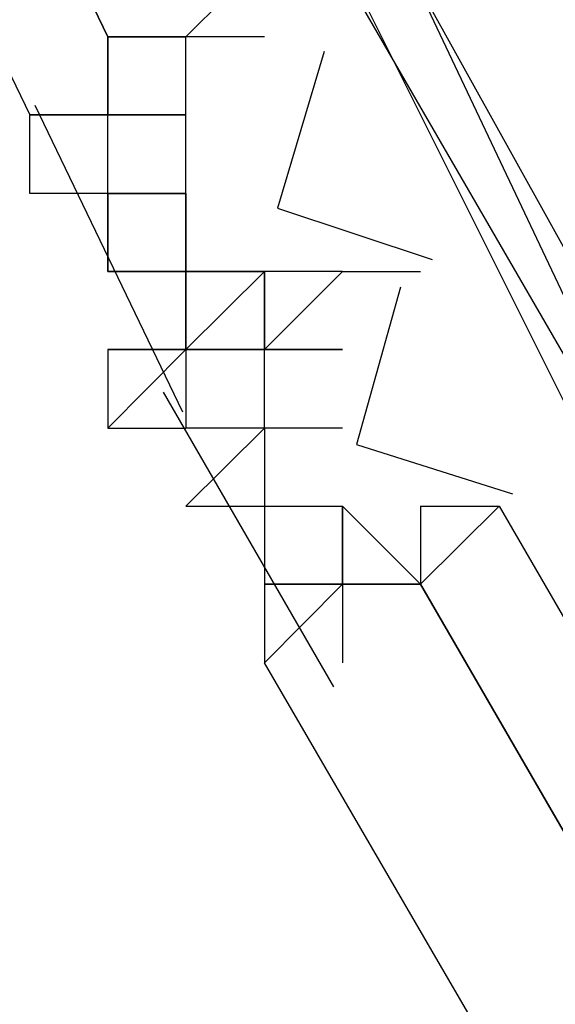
# Model space of a CAD drawing. Header units: feet. Extents: x -79 to 198, y -22 to 181.
# Tile 285 of 656: x 21.105 to 21.1963, y 31.9462 to 32.114. Entities that reach past the tile are written whole.
import ezdxf

# ---------------------------------------------------------------- set-up
doc = ezdxf.new("R2010")
doc.units = ezdxf.units.FT
doc.layers.add('A-LINEA', color=7, linetype='CONTINUOUS')

msp = doc.modelspace()

# ---------------------------------------------------------------- linework, layer by layer
at = {"layer": 'A-LINEA'}
for p, q in [((21.12, 32.1111), (21.12, 32.1111)), ((21.12, 32.1111), (21.1333, 32.1111)), ((21.12, 32.1111), (21.12, 32.1111)), ((21.12, 32.1111), (21.12, 32.1111)), ((21.12, 32.1111), (21.1333, 32.1111)), ((21.12, 32.1111), (21.12, 32.1111)), ((21.1333, 32.1111), (21.1333, 32.1111)), ((21.1333, 32.1111), (21.1333, 32.1111)), ((21.1333, 32.1111), (21.1333, 32.1111)), ((21.1333, 32.1111), (21.1333, 32.1111)), ((21.1333, 32.1111), (21.1333, 32.1111)), ((21.1333, 32.1111), (21.1333, 32.1111)), ((21.1333, 32.1111), (21.1333, 32.1111)), ((21.1333, 32.0978), (21.1333, 32.1111)), ((21.1333, 32.1111), (21.1333, 32.1111)), ((21.1333, 32.1111), (21.1333, 32.1111)), ((21.1333, 32.1111), (21.1333, 32.1111)), ((21.1333, 32.1111), (21.1333, 32.1111)), ((21.1333, 32.1111), (21.1333, 32.1111)), ((21.1333, 32.1111), (21.1333, 32.1111)), ((21.1333, 32.1111), (21.1333, 32.1111)), ((21.1333, 32.1111), (21.1333, 32.1111)), ((21.1333, 32.1111), (21.1333, 32.1111)), ((21.1333, 32.1111), (21.1333, 32.1111)), ((21.1333, 32.0978), (21.1333, 32.1111)), ((21.1333, 32.1111), (21.1333, 32.1111)), ((21.1333, 32.1111), (21.1333, 32.1111)), ((21.1333, 32.1111), (21.1333, 32.1111)), ((21.1467, 32.1111), (21.1467, 32.1111)), ((21.1467, 32.1111), (21.1467, 32.1111)), ((21.1467, 32.1111), (21.1467, 32.1111)), ((21.1467, 32.1111), (21.1467, 32.1111)), ((21.1467, 32.1111), (21.1467, 32.1111)), ((21.1467, 32.1111), (21.1467, 32.1111)), ((21.1467, 32.1111), (21.1467, 32.1111)), ((21.1467, 32.1111), (21.1467, 32.1111)), ((21.12, 32.0978), (21.1067, 32.0978)), ((21.1067, 32.0844), (21.1067, 32.0978)), ((21.1067, 32.0978), (21.1067, 32.0978)), ((21.1067, 32.0978), (21.1067, 32.0978)), ((21.1067, 32.0978), (21.1067, 32.0978)), ((21.1067, 32.0978), (21.1067, 32.0978)), ((21.1067, 32.0978), (21.1067, 32.0978)), ((21.1067, 32.0978), (21.1067, 32.0978)), ((21.1067, 32.0978), (21.1067, 32.0978)), ((21.1067, 32.0978), (21.1067, 32.0978)), ((21.1067, 32.0978), (21.1067, 32.0978)), ((21.1067, 32.0978), (21.1067, 32.0978)), ((21.1067, 32.0978), (21.1067, 32.0978)), ((21.1067, 32.0978), (21.1067, 32.0978)), ((21.1067, 32.0978), (21.1067, 32.0978)), ((21.1067, 32.0978), (21.1067, 32.0978)), ((21.1067, 32.0978), (21.1067, 32.0978)), ((21.1067, 32.0978), (21.1067, 32.0978)), ((21.1067, 32.0978), (21.1067, 32.0978)), ((21.1067, 32.0978), (21.1067, 32.0978)), ((21.12, 32.0978), (21.1067, 32.0978)), ((21.1067, 32.0844), (21.1067, 32.0978)), ((21.1067, 32.0978), (21.1067, 32.0978)), ((21.1067, 32.0978), (21.1067, 32.0978)), ((21.1067, 32.0978), (21.1067, 32.0978)), ((21.1067, 32.0978), (21.1067, 32.0978)), ((21.1067, 32.0978), (21.1067, 32.0978)), ((21.1067, 32.0978), (21.1067, 32.0978)), ((21.1067, 32.0978), (21.1067, 32.0978)), ((21.1067, 32.0978), (21.1067, 32.0978)), ((21.1067, 32.0978), (21.1067, 32.0978)), ((21.1067, 32.0978), (21.1067, 32.0978)), ((21.1067, 32.0978), (21.1067, 32.0978)), ((21.1067, 32.0978), (21.1067, 32.0978)), ((21.1067, 32.0978), (21.1067, 32.0978)), ((21.1067, 32.0978), (21.1067, 32.0978)), ((21.1067, 32.0978), (21.1067, 32.0978)), ((21.1067, 32.0978), (21.1067, 32.0978)), ((21.1067, 32.0978), (21.1067, 32.0978)), ((21.1067, 32.0978), (21.1067, 32.0978)), ((21.1328, 32.0471), (21.1076, 32.0994)), ((21.1328, 32.0471), (21.1076, 32.0994)), ((21.12, 32.0978), (21.12, 32.0978)), ((21.12, 32.0978), (21.12, 32.0978)), ((21.12, 32.0978), (21.12, 32.0978)), ((21.12, 32.0978), (21.12, 32.0978)), ((21.12, 32.0978), (21.12, 32.0978)), ((21.12, 32.0978), (21.12, 32.0978)), ((21.12, 32.0978), (21.12, 32.0978)), ((21.12, 32.0844), (21.12, 32.0978)), ((21.12, 32.0978), (21.12, 32.0978)), ((21.12, 32.0978), (21.12, 32.0978)), ((21.12, 32.0978), (21.12, 32.0978)), ((21.12, 32.0978), (21.12, 32.0978)), ((21.12, 32.0844), (21.12, 32.0978)), ((21.12, 32.0978), (21.12, 32.0978)), ((21.12, 32.0978), (21.12, 32.0978)), ((21.12, 32.0978), (21.1333, 32.0978)), ((21.12, 32.0978), (21.12, 32.0978)), ((21.12, 32.0978), (21.12, 32.0978)), ((21.12, 32.0978), (21.12, 32.0978)), ((21.12, 32.0978), (21.12, 32.0978)), ((21.12, 32.0978), (21.12, 32.0978)), ((21.1333, 32.0978), (21.12, 32.0978)), ((21.12, 32.0978), (21.12, 32.0978)), ((21.12, 32.0978), (21.12, 32.0978)), ((21.12, 32.0978), (21.12, 32.0978)), ((21.12, 32.0978), (21.12, 32.0978)), ((21.12, 32.0978), (21.12, 32.0978)), ((21.12, 32.0978), (21.12, 32.0978)), ((21.12, 32.0978), (21.12, 32.0978)), ((21.12, 32.0978), (21.12, 32.0978)), ((21.12, 32.0978), (21.12, 32.0978)), ((21.12, 32.0978), (21.12, 32.0978)), ((21.12, 32.0978), (21.12, 32.0978)), ((21.12, 32.0844), (21.12, 32.0978)), ((21.12, 32.0978), (21.12, 32.0978)), ((21.12, 32.0978), (21.12, 32.0978)), ((21.12, 32.0978), (21.12, 32.0978)), ((21.12, 32.0978), (21.12, 32.0978)), ((21.12, 32.0844), (21.12, 32.0978)), ((21.12, 32.0978), (21.12, 32.0978)), ((21.12, 32.0978), (21.12, 32.0978)), ((21.12, 32.0978), (21.1333, 32.0978)), ((21.12, 32.0978), (21.12, 32.0978)), ((21.12, 32.0978), (21.12, 32.0978)), ((21.12, 32.0978), (21.12, 32.0978)), ((21.12, 32.0978), (21.12, 32.0978)), ((21.12, 32.0978), (21.12, 32.0978)), ((21.1333, 32.0978), (21.12, 32.0978)), ((21.12, 32.0978), (21.12, 32.0978)), ((21.12, 32.0978), (21.12, 32.0978)), ((21.12, 32.0978), (21.12, 32.0978)), ((21.12, 32.0978), (21.12, 32.0978)), ((21.1333, 32.0978), (21.1333, 32.0978)), ((21.1333, 32.0978), (21.1333, 32.0978)), ((21.1333, 32.0978), (21.1333, 32.0978)), ((21.1333, 32.0978), (21.1333, 32.0978)), ((21.1333, 32.0978), (21.1333, 32.0978)), ((21.1333, 32.0978), (21.1333, 32.0978)), ((21.1333, 32.0978), (21.1333, 32.0978)), ((21.1333, 32.0978), (21.1333, 32.0978)), ((21.1333, 32.0978), (21.1333, 32.0978)), ((21.1333, 32.0978), (21.1333, 32.0978)), ((21.1333, 32.0978), (21.1333, 32.0978)), ((21.1333, 32.0978), (21.1333, 32.0978)), ((21.1333, 32.0844), (21.1333, 32.0978)), ((21.1333, 32.0978), (21.1333, 32.0978)), ((21.1333, 32.0978), (21.1333, 32.0978)), ((21.1333, 32.0978), (21.1333, 32.0978)), ((21.1333, 32.0978), (21.1333, 32.0978)), ((21.1333, 32.0978), (21.1333, 32.0978)), ((21.1333, 32.0978), (21.1333, 32.0978)), ((21.1333, 32.0978), (21.1333, 32.0978)), ((21.1333, 32.0978), (21.1333, 32.0978)), ((21.1333, 32.0978), (21.1333, 32.0978)), ((21.1333, 32.0978), (21.1333, 32.0978)), ((21.1333, 32.0978), (21.1333, 32.0978)), ((21.1333, 32.0978), (21.1333, 32.0978)), ((21.1333, 32.0978), (21.1333, 32.0978)), ((21.1333, 32.0978), (21.1333, 32.0978)), ((21.1333, 32.0844), (21.1333, 32.0978)), ((21.1333, 32.0978), (21.1333, 32.0978)), ((21.1333, 32.0978), (21.1333, 32.0978)), ((21.1067, 32.0844), (21.1067, 32.0844)), ((21.12, 32.0844), (21.1067, 32.0844)), ((21.1067, 32.0844), (21.1067, 32.0844)), ((21.1067, 32.0844), (21.1067, 32.0844)), ((21.12, 32.0844), (21.1067, 32.0844)), ((21.1067, 32.0844), (21.1067, 32.0844)), ((21.12, 32.0844), (21.12, 32.0844)), ((21.12, 32.0844), (21.12, 32.0844)), ((21.12, 32.0844), (21.12, 32.0844)), ((21.12, 32.0844), (21.12, 32.0844)), ((21.1333, 32.0844), (21.12, 32.0844)), ((21.12, 32.0844), (21.12, 32.0844)), ((21.12, 32.0844), (21.12, 32.0844)), ((21.12, 32.0844), (21.12, 32.0844)), ((21.12, 32.0844), (21.12, 32.0844)), ((21.12, 32.0711), (21.12, 32.0844)), ((21.12, 32.0844), (21.12, 32.0844)), ((21.12, 32.0844), (21.12, 32.0844)), ((21.1333, 32.0844), (21.12, 32.0844)), ((21.12, 32.0844), (21.12, 32.0844)), ((21.12, 32.0844), (21.12, 32.0844)), ((21.12, 32.0844), (21.12, 32.0844)), ((21.12, 32.0711), (21.12, 32.0844)), ((21.12, 32.0844), (21.12, 32.0844)), ((21.12, 32.0844), (21.12, 32.0844)), ((21.12, 32.0844), (21.12, 32.0844)), ((21.12, 32.0844), (21.12, 32.0844)), ((21.12, 32.0711), (21.12, 32.0844)), ((21.12, 32.0844), (21.1333, 32.0844)), ((21.12, 32.0844), (21.12, 32.0844)), ((21.12, 32.0844), (21.12, 32.0844)), ((21.12, 32.0844), (21.12, 32.0844)), ((21.12, 32.0844), (21.12, 32.0711)), ((21.12, 32.0844), (21.12, 32.0711)), ((21.12, 32.0844), (21.12, 32.0844)), ((21.12, 32.0844), (21.12, 32.0711)), ((21.12, 32.0844), (21.12, 32.0711)), ((21.12, 32.0844), (21.12, 32.0711)), ((21.12, 32.0844), (21.12, 32.0844)), ((21.12, 32.0844), (21.12, 32.0844)), ((21.12, 32.0844), (21.12, 32.0844)), ((21.12, 32.0844), (21.12, 32.0844)), ((21.1333, 32.0844), (21.12, 32.0844)), ((21.12, 32.0844), (21.12, 32.0844)), ((21.12, 32.0844), (21.12, 32.0844)), ((21.12, 32.0844), (21.12, 32.0844)), ((21.12, 32.0844), (21.12, 32.0844)), ((21.12, 32.0711), (21.12, 32.0844)), ((21.12, 32.0844), (21.12, 32.0844)), ((21.12, 32.0844), (21.12, 32.0844)), ((21.1333, 32.0844), (21.12, 32.0844)), ((21.12, 32.0844), (21.12, 32.0844)), ((21.12, 32.0844), (21.12, 32.0844)), ((21.12, 32.0844), (21.12, 32.0844)), ((21.12, 32.0711), (21.12, 32.0844)), ((21.12, 32.0844), (21.12, 32.0844)), ((21.12, 32.0844), (21.12, 32.0844)), ((21.12, 32.0844), (21.12, 32.0844)), ((21.12, 32.0844), (21.12, 32.0844)), ((21.12, 32.0711), (21.12, 32.0844)), ((21.12, 32.0844), (21.1333, 32.0844)), ((21.12, 32.0844), (21.12, 32.0844)), ((21.12, 32.0844), (21.12, 32.0844)), ((21.12, 32.0844), (21.12, 32.0844)), ((21.12, 32.0844), (21.12, 32.0711)), ((21.12, 32.0844), (21.12, 32.0711)), ((21.12, 32.0844), (21.12, 32.0844)), ((21.12, 32.0844), (21.12, 32.0711)), ((21.12, 32.0844), (21.12, 32.0711)), ((21.12, 32.0844), (21.12, 32.0711)), ((21.1333, 32.0844), (21.1333, 32.0844)), ((21.1333, 32.0844), (21.1333, 32.0844)), ((21.1333, 32.0844), (21.1333, 32.0844)), ((21.1333, 32.0711), (21.1333, 32.0844)), ((21.1333, 32.0844), (21.1333, 32.0844)), ((21.1333, 32.0844), (21.1333, 32.0844)), ((21.1333, 32.0844), (21.1333, 32.0844)), ((21.1333, 32.0844), (21.1333, 32.0844)), ((21.1333, 32.0844), (21.1333, 32.0844)), ((21.1333, 32.0844), (21.1333, 32.0844)), ((21.1333, 32.0844), (21.1333, 32.0844)), ((21.1333, 32.0844), (21.1333, 32.0844)), ((21.1333, 32.0844), (21.1333, 32.0844)), ((21.1333, 32.0844), (21.1333, 32.0844)), ((21.1333, 32.0844), (21.1333, 32.0711)), ((21.1333, 32.0844), (21.1333, 32.0711)), ((21.1333, 32.0844), (21.1333, 32.0711)), ((21.1333, 32.0844), (21.1333, 32.0711)), ((21.1333, 32.0844), (21.1333, 32.0711)), ((21.1333, 32.0844), (21.1333, 32.0711)), ((21.1333, 32.0844), (21.1333, 32.0844)), ((21.1333, 32.0844), (21.1333, 32.0844)), ((21.1333, 32.0844), (21.1333, 32.0844)), ((21.1333, 32.0711), (21.1333, 32.0844)), ((21.1333, 32.0844), (21.1333, 32.0844)), ((21.1333, 32.0844), (21.1333, 32.0844)), ((21.1333, 32.0844), (21.1333, 32.0844)), ((21.1333, 32.0844), (21.1333, 32.0844)), ((21.1333, 32.0844), (21.1333, 32.0844)), ((21.1333, 32.0844), (21.1333, 32.0844)), ((21.1333, 32.0844), (21.1333, 32.0844)), ((21.1333, 32.0844), (21.1333, 32.0844)), ((21.1333, 32.0844), (21.1333, 32.0844)), ((21.1333, 32.0844), (21.1333, 32.0844)), ((21.1333, 32.0844), (21.1333, 32.0711)), ((21.1333, 32.0844), (21.1333, 32.0711)), ((21.1333, 32.0844), (21.1333, 32.0711)), ((21.1333, 32.0844), (21.1333, 32.0711)), ((21.1333, 32.0844), (21.1333, 32.0711)), ((21.1333, 32.0844), (21.1333, 32.0711)), ((21.12, 32.0711), (21.12, 32.0711)), ((21.12, 32.0711), (21.12, 32.0711)), ((21.12, 32.0711), (21.12, 32.0711)), ((21.12, 32.0711), (21.12, 32.0711)), ((21.12, 32.0711), (21.12, 32.0711)), ((21.12, 32.0711), (21.12, 32.0711)), ((21.12, 32.0711), (21.12, 32.0711)), ((21.12, 32.0711), (21.1333, 32.0711)), ((21.12, 32.0711), (21.12, 32.0711)), ((21.12, 32.0711), (21.12, 32.0711)), ((21.12, 32.0711), (21.12, 32.0711)), ((21.12, 32.0711), (21.12, 32.0711)), ((21.12, 32.0711), (21.12, 32.0711)), ((21.12, 32.0711), (21.12, 32.0711)), ((21.12, 32.0711), (21.12, 32.0711)), ((21.12, 32.0711), (21.12, 32.0711)), ((21.12, 32.0711), (21.1333, 32.0711)), ((21.12, 32.0711), (21.1333, 32.0711)), ((21.12, 32.0711), (21.12, 32.0711)), ((21.12, 32.0711), (21.12, 32.0711)), ((21.12, 32.0711), (21.12, 32.0711)), ((21.12, 32.0711), (21.12, 32.0711)), ((21.12, 32.0711), (21.12, 32.0711)), ((21.12, 32.0711), (21.12, 32.0711)), ((21.12, 32.0711), (21.12, 32.0711)), ((21.12, 32.0711), (21.12, 32.0711)), ((21.12, 32.0711), (21.12, 32.0711)), ((21.12, 32.0711), (21.12, 32.0711)), ((21.12, 32.0711), (21.1333, 32.0711)), ((21.12, 32.0711), (21.12, 32.0711)), ((21.12, 32.0711), (21.12, 32.0711)), ((21.12, 32.0711), (21.12, 32.0711)), ((21.12, 32.0711), (21.12, 32.0711)), ((21.12, 32.0711), (21.12, 32.0711)), ((21.12, 32.0711), (21.12, 32.0711)), ((21.12, 32.0711), (21.12, 32.0711)), ((21.12, 32.0711), (21.12, 32.0711)), ((21.12, 32.0711), (21.1333, 32.0711)), ((21.12, 32.0711), (21.1333, 32.0711)), ((21.12, 32.0711), (21.12, 32.0711)), ((21.12, 32.0711), (21.12, 32.0711)), ((21.12, 32.0711), (21.12, 32.0711)), ((21.1333, 32.0711), (21.1333, 32.0711)), ((21.1467, 32.0711), (21.1333, 32.0711)), ((21.1333, 32.0711), (21.1333, 32.0711)), ((21.1333, 32.0711), (21.1333, 32.0711)), ((21.1333, 32.0711), (21.1333, 32.0711)), ((21.1333, 32.0711), (21.1333, 32.0711)), ((21.1333, 32.0711), (21.1333, 32.0711)), ((21.1333, 32.0711), (21.1333, 32.0711)), ((21.1333, 32.0711), (21.1333, 32.0711)), ((21.1333, 32.0578), (21.1333, 32.0711)), ((21.1333, 32.0711), (21.1333, 32.0711)), ((21.1333, 32.0711), (21.1333, 32.0711)), ((21.1333, 32.0711), (21.1333, 32.0711)), ((21.1333, 32.0711), (21.1333, 32.0711)), ((21.1333, 32.0711), (21.1333, 32.0711)), ((21.1333, 32.0711), (21.1333, 32.0711)), ((21.1333, 32.0711), (21.1333, 32.0578)), ((21.1333, 32.0711), (21.1333, 32.0711)), ((21.1333, 32.0711), (21.1333, 32.0711)), ((21.1333, 32.0711), (21.1333, 32.0711)), ((21.1333, 32.0711), (21.1333, 32.0711)), ((21.1333, 32.0711), (21.1467, 32.0711)), ((21.1333, 32.0711), (21.1467, 32.0711)), ((21.1333, 32.0711), (21.1467, 32.0711)), ((21.1333, 32.0711), (21.1333, 32.0711)), ((21.1467, 32.0711), (21.1333, 32.0711)), ((21.1333, 32.0711), (21.1333, 32.0711)), ((21.1333, 32.0711), (21.1333, 32.0711)), ((21.1333, 32.0711), (21.1333, 32.0711)), ((21.1333, 32.0711), (21.1333, 32.0711)), ((21.1333, 32.0711), (21.1333, 32.0711)), ((21.1333, 32.0711), (21.1333, 32.0711)), ((21.1333, 32.0711), (21.1333, 32.0711)), ((21.1333, 32.0578), (21.1333, 32.0711)), ((21.1333, 32.0711), (21.1333, 32.0711)), ((21.1333, 32.0711), (21.1333, 32.0711)), ((21.1333, 32.0711), (21.1333, 32.0711)), ((21.1333, 32.0711), (21.1333, 32.0711)), ((21.1333, 32.0711), (21.1333, 32.0711)), ((21.1333, 32.0711), (21.1333, 32.0711)), ((21.1333, 32.0711), (21.1333, 32.0578)), ((21.1333, 32.0711), (21.1333, 32.0711)), ((21.1333, 32.0711), (21.1333, 32.0711)), ((21.1333, 32.0711), (21.1333, 32.0711)), ((21.1333, 32.0711), (21.1333, 32.0711)), ((21.1333, 32.0711), (21.1467, 32.0711)), ((21.1333, 32.0711), (21.1467, 32.0711)), ((21.1333, 32.0711), (21.1467, 32.0711)), ((21.1467, 32.0711), (21.1467, 32.0578)), ((21.1467, 32.0711), (21.1467, 32.0711)), ((21.1467, 32.0711), (21.1467, 32.0711)), ((21.1467, 32.0711), (21.1467, 32.0711)), ((21.1467, 32.0711), (21.1467, 32.0711)), ((21.1467, 32.0711), (21.1467, 32.0711)), ((21.1467, 32.0711), (21.1467, 32.0711)), ((21.1467, 32.0711), (21.1467, 32.0711)), ((21.1467, 32.0578), (21.1467, 32.0711)), ((21.1467, 32.0578), (21.1467, 32.0711)), ((21.1467, 32.0711), (21.1467, 32.0711)), ((21.1467, 32.0711), (21.1467, 32.0711)), ((21.1467, 32.0711), (21.1467, 32.0711)), ((21.1467, 32.0711), (21.1467, 32.0711)), ((21.1467, 32.0711), (21.1467, 32.0711)), ((21.16, 32.0711), (21.1467, 32.0711)), ((21.1467, 32.0711), (21.1467, 32.0711)), ((21.1467, 32.0711), (21.1467, 32.0711)), ((21.1467, 32.0711), (21.1467, 32.0711)), ((21.1467, 32.0711), (21.1467, 32.0711)), ((21.1467, 32.0711), (21.1467, 32.0711)), ((21.1467, 32.0711), (21.1467, 32.0711)), ((21.1467, 32.0578), (21.1467, 32.0711)), ((21.16, 32.0711), (21.1467, 32.0711)), ((21.1467, 32.0578), (21.1467, 32.0711)), ((21.1467, 32.0711), (21.1467, 32.0711)), ((21.1467, 32.0711), (21.1467, 32.0711)), ((21.1467, 32.0711), (21.1467, 32.0711)), ((21.1467, 32.0711), (21.1467, 32.0711)), ((21.1467, 32.0711), (21.1467, 32.0711)), ((21.1467, 32.0711), (21.1467, 32.0711)), ((21.1467, 32.0711), (21.1467, 32.0578)), ((21.1467, 32.0711), (21.1467, 32.0711)), ((21.1467, 32.0711), (21.1467, 32.0711)), ((21.1467, 32.0711), (21.1467, 32.0711)), ((21.1467, 32.0711), (21.1467, 32.0711)), ((21.1467, 32.0711), (21.1467, 32.0711)), ((21.1467, 32.0711), (21.1467, 32.0711)), ((21.1467, 32.0711), (21.1467, 32.0711)), ((21.1467, 32.0578), (21.1467, 32.0711)), ((21.1467, 32.0578), (21.1467, 32.0711)), ((21.1467, 32.0711), (21.1467, 32.0711)), ((21.1467, 32.0711), (21.1467, 32.0711)), ((21.1467, 32.0711), (21.1467, 32.0711)), ((21.1467, 32.0711), (21.1467, 32.0711)), ((21.1467, 32.0711), (21.1467, 32.0711)), ((21.16, 32.0711), (21.1467, 32.0711)), ((21.1467, 32.0711), (21.1467, 32.0711)), ((21.1467, 32.0711), (21.1467, 32.0711)), ((21.1467, 32.0711), (21.1467, 32.0711)), ((21.1467, 32.0711), (21.1467, 32.0711)), ((21.1467, 32.0711), (21.1467, 32.0711)), ((21.1467, 32.0711), (21.1467, 32.0711)), ((21.1467, 32.0578), (21.1467, 32.0711)), ((21.16, 32.0711), (21.1467, 32.0711)), ((21.1467, 32.0578), (21.1467, 32.0711)), ((21.1467, 32.0711), (21.1467, 32.0711)), ((21.1467, 32.0711), (21.1467, 32.0711)), ((21.1467, 32.0711), (21.1467, 32.0711)), ((21.1467, 32.0711), (21.1467, 32.0711)), ((21.1467, 32.0711), (21.1467, 32.0711)), ((21.1467, 32.0711), (21.1467, 32.0711)), ((21.16, 32.0711), (21.16, 32.0711)), ((21.16, 32.0711), (21.16, 32.0711)), ((21.16, 32.0711), (21.16, 32.0711)), ((21.16, 32.0711), (21.16, 32.0711)), ((21.16, 32.0711), (21.16, 32.0711)), ((21.16, 32.0711), (21.16, 32.0711)), ((21.16, 32.0711), (21.16, 32.0711)), ((21.16, 32.0711), (21.16, 32.0711)), ((21.16, 32.0711), (21.16, 32.0711)), ((21.16, 32.0711), (21.16, 32.0711)), ((21.16, 32.0711), (21.16, 32.0711)), ((21.16, 32.0711), (21.16, 32.0711)), ((21.16, 32.0711), (21.16, 32.0711)), ((21.16, 32.0711), (21.16, 32.0711)), ((21.16, 32.0711), (21.16, 32.0711)), ((21.16, 32.0711), (21.16, 32.0711)), ((21.16, 32.0711), (21.16, 32.0711)), ((21.16, 32.0711), (21.16, 32.0711)), ((21.16, 32.0711), (21.16, 32.0711)), ((21.16, 32.0711), (21.16, 32.0711)), ((21.16, 32.0711), (21.16, 32.0711)), ((21.16, 32.0711), (21.16, 32.0711)), ((21.16, 32.0711), (21.16, 32.0711)), ((21.16, 32.0711), (21.16, 32.0711)), ((21.16, 32.0711), (21.16, 32.0711)), ((21.16, 32.0711), (21.16, 32.0711)), ((21.16, 32.0711), (21.16, 32.0711)), ((21.16, 32.0711), (21.16, 32.0711)), ((21.16, 32.0711), (21.16, 32.0711)), ((21.16, 32.0711), (21.16, 32.0711)), ((21.16, 32.0711), (21.16, 32.0711)), ((21.16, 32.0711), (21.16, 32.0711)), ((21.16, 32.0711), (21.16, 32.0711)), ((21.16, 32.0711), (21.16, 32.0711)), ((21.16, 32.0711), (21.16, 32.0711)), ((21.16, 32.0711), (21.16, 32.0711)), ((21.12, 32.0578), (21.12, 32.0444)), ((21.12, 32.0578), (21.12, 32.0578)), ((21.12, 32.0578), (21.12, 32.0578)), ((21.12, 32.0578), (21.12, 32.0578)), ((21.12, 32.0578), (21.12, 32.0578)), ((21.12, 32.0578), (21.12, 32.0578)), ((21.1333, 32.0578), (21.12, 32.0578)), ((21.12, 32.0578), (21.12, 32.0578)), ((21.12, 32.0578), (21.12, 32.0578)), ((21.12, 32.0578), (21.12, 32.0578)), ((21.12, 32.0578), (21.12, 32.0578)), ((21.12, 32.0578), (21.12, 32.0578)), ((21.12, 32.0578), (21.12, 32.0578)), ((21.12, 32.0578), (21.12, 32.0578)), ((21.12, 32.0578), (21.12, 32.0578)), ((21.12, 32.0578), (21.12, 32.0578)), ((21.12, 32.0444), (21.1333, 32.0578)), ((21.12, 32.0578), (21.12, 32.0444)), ((21.12, 32.0578), (21.12, 32.0578)), ((21.12, 32.0578), (21.12, 32.0578)), ((21.12, 32.0578), (21.12, 32.0578)), ((21.12, 32.0578), (21.12, 32.0578)), ((21.12, 32.0578), (21.12, 32.0578)), ((21.1333, 32.0578), (21.12, 32.0578)), ((21.12, 32.0578), (21.12, 32.0578)), ((21.12, 32.0578), (21.12, 32.0578)), ((21.12, 32.0578), (21.12, 32.0578)), ((21.12, 32.0578), (21.12, 32.0578)), ((21.12, 32.0578), (21.12, 32.0578)), ((21.12, 32.0578), (21.12, 32.0578)), ((21.12, 32.0578), (21.12, 32.0578)), ((21.12, 32.0578), (21.12, 32.0578)), ((21.12, 32.0578), (21.12, 32.0578)), ((21.12, 32.0444), (21.1333, 32.0578)), ((21.1333, 32.0578), (21.1333, 32.0578)), ((21.1333, 32.0578), (21.1333, 32.0578)), ((21.1333, 32.0578), (21.1333, 32.0578)), ((21.1333, 32.0578), (21.1333, 32.0578)), ((21.1333, 32.0578), (21.1333, 32.0578)), ((21.1333, 32.0578), (21.1333, 32.0578)), ((21.1333, 32.0578), (21.1333, 32.0578)), ((21.1333, 32.0578), (21.1333, 32.0578)), ((21.1333, 32.0578), (21.1333, 32.0578)), ((21.1333, 32.0578), (21.1467, 32.0578)), ((21.1333, 32.0578), (21.1333, 32.0578)), ((21.1467, 32.0578), (21.1333, 32.0578)), ((21.1333, 32.0578), (21.1333, 32.0578)), ((21.1333, 32.0578), (21.1333, 32.0578)), ((21.1333, 32.0578), (21.1333, 32.0578)), ((21.1333, 32.0578), (21.1333, 32.0578)), ((21.1333, 32.0578), (21.1333, 32.0578)), ((21.1467, 32.0578), (21.1333, 32.0578)), ((21.1333, 32.0578), (21.1333, 32.0578)), ((21.1333, 32.0578), (21.1333, 32.0578)), ((21.1333, 32.0578), (21.1333, 32.0578)), ((21.1333, 32.0578), (21.1333, 32.0578)), ((21.1333, 32.0578), (21.1333, 32.0578)), ((21.1333, 32.0578), (21.1333, 32.0578)), ((21.1333, 32.0578), (21.1333, 32.0578)), ((21.1333, 32.0578), (21.1333, 32.0578)), ((21.1333, 32.0578), (21.1467, 32.0578)), ((21.1333, 32.0578), (21.1467, 32.0578)), ((21.1333, 32.0578), (21.1333, 32.0578)), ((21.1333, 32.0578), (21.1333, 32.0578)), ((21.1333, 32.0578), (21.1333, 32.0578)), ((21.1333, 32.0578), (21.1333, 32.0578)), ((21.1333, 32.0578), (21.1333, 32.0578)), ((21.1333, 32.0578), (21.1333, 32.0578)), ((21.1333, 32.0578), (21.1333, 32.0578)), ((21.1333, 32.0578), (21.1333, 32.0578)), ((21.1333, 32.0578), (21.1333, 32.0578)), ((21.1333, 32.0578), (21.1333, 32.0578)), ((21.1333, 32.0578), (21.1333, 32.0578)), ((21.1333, 32.0578), (21.1333, 32.0578)), ((21.1333, 32.0578), (21.1333, 32.0578)), ((21.1333, 32.0578), (21.1333, 32.0578)), ((21.1333, 32.0578), (21.1333, 32.0578)), ((21.1333, 32.0578), (21.1333, 32.0578)), ((21.1333, 32.0578), (21.1467, 32.0578)), ((21.1333, 32.0578), (21.1333, 32.0578)), ((21.1467, 32.0578), (21.1333, 32.0578)), ((21.1333, 32.0578), (21.1333, 32.0578)), ((21.1333, 32.0578), (21.1333, 32.0578)), ((21.1333, 32.0578), (21.1333, 32.0578)), ((21.1333, 32.0578), (21.1333, 32.0578)), ((21.1333, 32.0578), (21.1333, 32.0578)), ((21.1467, 32.0578), (21.1333, 32.0578)), ((21.1333, 32.0578), (21.1333, 32.0578)), ((21.1333, 32.0578), (21.1333, 32.0578)), ((21.1333, 32.0578), (21.1333, 32.0578)), ((21.1333, 32.0578), (21.1333, 32.0578)), ((21.1333, 32.0578), (21.1333, 32.0578)), ((21.1333, 32.0578), (21.1333, 32.0578)), ((21.1333, 32.0578), (21.1333, 32.0578)), ((21.1333, 32.0578), (21.1333, 32.0578)), ((21.1333, 32.0578), (21.1467, 32.0578)), ((21.1333, 32.0578), (21.1467, 32.0578)), ((21.1333, 32.0578), (21.1333, 32.0578)), ((21.1333, 32.0578), (21.1333, 32.0578)), ((21.1333, 32.0578), (21.1333, 32.0578)), ((21.1333, 32.0578), (21.1333, 32.0578)), ((21.1333, 32.0578), (21.1333, 32.0578)), ((21.1333, 32.0578), (21.1333, 32.0578)), ((21.1333, 32.0578), (21.1333, 32.0578)), ((21.16, 32.0578), (21.1467, 32.0578)), ((21.1467, 32.0578), (21.1467, 32.0578)), ((21.1467, 32.0578), (21.1467, 32.0578)), ((21.1467, 32.0578), (21.1467, 32.0578)), ((21.1467, 32.0578), (21.1467, 32.0578)), ((21.1467, 32.0578), (21.1467, 32.0578)), ((21.1467, 32.0578), (21.1467, 32.0578)), ((21.1467, 32.0578), (21.1467, 32.0578)), ((21.1467, 32.0578), (21.1467, 32.0578)), ((21.1467, 32.0578), (21.1467, 32.0578)), ((21.1467, 32.0578), (21.1467, 32.0578)), ((21.1467, 32.0578), (21.1467, 32.0578)), ((21.1467, 32.0578), (21.1467, 32.0578)), ((21.1467, 32.0578), (21.1467, 32.0578)), ((21.1467, 32.0578), (21.1467, 32.0578)), ((21.1467, 32.0578), (21.1467, 32.0578)), ((21.1467, 32.0578), (21.1467, 32.0578)), ((21.1467, 32.0444), (21.1467, 32.0578)), ((21.1467, 32.0578), (21.1467, 32.0578)), ((21.1467, 32.0578), (21.1467, 32.0578)), ((21.1467, 32.0578), (21.1467, 32.0578)), ((21.1467, 32.0578), (21.1467, 32.0578)), ((21.1467, 32.0578), (21.1467, 32.0578)), ((21.1467, 32.0578), (21.1467, 32.0578)), ((21.1467, 32.0578), (21.1467, 32.0578)), ((21.1467, 32.0578), (21.1467, 32.0578)), ((21.1467, 32.0578), (21.1467, 32.0578)), ((21.1467, 32.0578), (21.1467, 32.0578)), ((21.1467, 32.0578), (21.1467, 32.0578)), ((21.1467, 32.0578), (21.1467, 32.0578)), ((21.1467, 32.0578), (21.1467, 32.0578)), ((21.1467, 32.0578), (21.1467, 32.0578)), ((21.16, 32.0578), (21.1467, 32.0578)), ((21.1467, 32.0578), (21.1467, 32.0578)), ((21.1467, 32.0578), (21.1467, 32.0578)), ((21.1467, 32.0578), (21.1467, 32.0578)), ((21.1467, 32.0578), (21.1467, 32.0578)), ((21.1467, 32.0578), (21.1467, 32.0578)), ((21.1467, 32.0578), (21.1467, 32.0578)), ((21.1467, 32.0578), (21.1467, 32.0578)), ((21.1467, 32.0578), (21.1467, 32.0578)), ((21.1467, 32.0578), (21.1467, 32.0578)), ((21.1467, 32.0578), (21.1467, 32.0578)), ((21.1467, 32.0578), (21.1467, 32.0578)), ((21.1467, 32.0578), (21.1467, 32.0578)), ((21.1467, 32.0578), (21.1467, 32.0578)), ((21.1467, 32.0578), (21.1467, 32.0578)), ((21.1467, 32.0578), (21.1467, 32.0578)), ((21.1467, 32.0578), (21.1467, 32.0578)), ((21.1467, 32.0444), (21.1467, 32.0578)), ((21.1467, 32.0578), (21.1467, 32.0578)), ((21.1467, 32.0578), (21.1467, 32.0578)), ((21.1467, 32.0578), (21.1467, 32.0578)), ((21.1467, 32.0578), (21.1467, 32.0578)), ((21.1467, 32.0578), (21.1467, 32.0578)), ((21.1467, 32.0578), (21.1467, 32.0578)), ((21.1467, 32.0578), (21.1467, 32.0578)), ((21.1467, 32.0578), (21.1467, 32.0578)), ((21.1467, 32.0578), (21.1467, 32.0578)), ((21.1467, 32.0578), (21.1467, 32.0578)), ((21.1467, 32.0578), (21.1467, 32.0578)), ((21.1467, 32.0578), (21.1467, 32.0578)), ((21.1467, 32.0578), (21.1467, 32.0578)), ((21.1467, 32.0578), (21.1467, 32.0578)), ((21.16, 32.0578), (21.16, 32.0578)), ((21.16, 32.0578), (21.16, 32.0578)), ((21.16, 32.0578), (21.16, 32.0578)), ((21.16, 32.0578), (21.16, 32.0578)), ((21.16, 32.0578), (21.16, 32.0578)), ((21.16, 32.0578), (21.16, 32.0578)), ((21.16, 32.0578), (21.16, 32.0578)), ((21.16, 32.0578), (21.16, 32.0578)), ((21.1585, 32.0003), (21.1295, 32.0505)), ((21.1585, 32.0003), (21.1295, 32.0505)), ((21.12, 32.0444), (21.1333, 32.0444)), ((21.12, 32.0444), (21.12, 32.0444)), ((21.12, 32.0444), (21.1333, 32.0444)), ((21.12, 32.0444), (21.12, 32.0444)), ((21.1467, 32.0444), (21.1333, 32.0444)), ((21.1333, 32.0444), (21.1333, 32.0444)), ((21.1333, 32.0444), (21.1333, 32.0444)), ((21.1333, 32.0444), (21.1333, 32.0444)), ((21.1333, 32.0444), (21.1333, 32.0444)), ((21.1333, 32.0444), (21.1333, 32.0444)), ((21.1333, 32.0444), (21.1333, 32.0444)), ((21.1333, 32.0444), (21.1333, 32.0444)), ((21.1333, 32.0444), (21.1333, 32.0444)), ((21.1333, 32.0444), (21.1333, 32.0444)), ((21.1333, 32.0444), (21.1333, 32.0444)), ((21.1333, 32.0444), (21.1333, 32.0444)), ((21.1333, 32.0444), (21.1333, 32.0444)), ((21.1333, 32.0444), (21.1333, 32.0444)), ((21.1333, 32.0444), (21.1333, 32.0444)), ((21.1333, 32.0444), (21.1333, 32.0444)), ((21.1333, 32.0444), (21.1333, 32.0444)), ((21.1333, 32.0444), (21.1333, 32.0444)), ((21.1333, 32.0444), (21.1333, 32.0444)), ((21.1333, 32.0444), (21.1333, 32.0444)), ((21.1333, 32.0444), (21.1333, 32.0444)), ((21.1333, 32.0311), (21.1467, 32.0444)), ((21.1333, 32.0444), (21.1333, 32.0444)), ((21.1333, 32.0444), (21.1333, 32.0444)), ((21.1333, 32.0444), (21.1333, 32.0444)), ((21.1333, 32.0444), (21.1333, 32.0444)), ((21.1333, 32.0444), (21.1333, 32.0444)), ((21.1467, 32.0444), (21.1333, 32.0444)), ((21.1333, 32.0444), (21.1333, 32.0444)), ((21.1333, 32.0444), (21.1333, 32.0444)), ((21.1333, 32.0444), (21.1333, 32.0444)), ((21.1333, 32.0444), (21.1333, 32.0444)), ((21.1333, 32.0444), (21.1333, 32.0444)), ((21.1333, 32.0444), (21.1333, 32.0444)), ((21.1333, 32.0444), (21.1333, 32.0444)), ((21.1333, 32.0444), (21.1333, 32.0444)), ((21.1333, 32.0444), (21.1333, 32.0444)), ((21.1333, 32.0444), (21.1333, 32.0444)), ((21.1333, 32.0444), (21.1333, 32.0444)), ((21.1333, 32.0444), (21.1333, 32.0444)), ((21.1333, 32.0444), (21.1333, 32.0444)), ((21.1333, 32.0444), (21.1333, 32.0444)), ((21.1333, 32.0444), (21.1333, 32.0444)), ((21.1333, 32.0444), (21.1333, 32.0444)), ((21.1333, 32.0444), (21.1333, 32.0444)), ((21.1333, 32.0444), (21.1333, 32.0444)), ((21.1333, 32.0444), (21.1333, 32.0444)), ((21.1333, 32.0444), (21.1333, 32.0444)), ((21.1333, 32.0311), (21.1467, 32.0444)), ((21.1333, 32.0444), (21.1333, 32.0444)), ((21.1333, 32.0444), (21.1333, 32.0444)), ((21.1333, 32.0444), (21.1333, 32.0444)), ((21.1333, 32.0444), (21.1333, 32.0444)), ((21.1333, 32.0444), (21.1333, 32.0444)), ((21.1467, 32.0444), (21.1467, 32.0444)), ((21.1467, 32.0444), (21.1467, 32.0444)), ((21.1467, 32.0444), (21.1467, 32.0444)), ((21.1467, 32.0444), (21.1467, 32.0444)), ((21.1467, 32.0444), (21.1467, 32.0444)), ((21.1467, 32.0444), (21.1467, 32.0444)), ((21.1467, 32.0444), (21.1467, 32.0444)), ((21.1467, 32.0444), (21.1467, 32.0444)), ((21.1467, 32.0444), (21.1467, 32.0444)), ((21.1467, 32.0444), (21.1467, 32.0444)), ((21.1467, 32.0444), (21.1467, 32.0311)), ((21.1467, 32.0444), (21.1467, 32.0444)), ((21.1467, 32.0444), (21.1467, 32.0444)), ((21.1467, 32.0444), (21.1467, 32.0444)), ((21.1467, 32.0444), (21.1467, 32.0444)), ((21.1467, 32.0444), (21.1467, 32.0444)), ((21.1467, 32.0444), (21.1467, 32.0444)), ((21.1467, 32.0444), (21.1467, 32.0444)), ((21.1467, 32.0444), (21.1467, 32.0444)), ((21.1467, 32.0444), (21.1467, 32.0444)), ((21.1467, 32.0444), (21.1467, 32.0444)), ((21.1467, 32.0444), (21.1467, 32.0444)), ((21.1467, 32.0444), (21.1467, 32.0311)), ((21.1467, 32.0444), (21.1467, 32.0444)), ((21.1467, 32.0444), (21.1467, 32.0444)), ((21.1467, 32.0444), (21.1467, 32.0444)), ((21.1467, 32.0444), (21.1467, 32.0444)), ((21.16, 32.0444), (21.1467, 32.0444)), ((21.1467, 32.0444), (21.1467, 32.0444)), ((21.1467, 32.0444), (21.1467, 32.0444)), ((21.1467, 32.0444), (21.1467, 32.0444)), ((21.1467, 32.0444), (21.1467, 32.0444)), ((21.1467, 32.0444), (21.1467, 32.0444)), ((21.1467, 32.0444), (21.1467, 32.0444)), ((21.1467, 32.0444), (21.1467, 32.0444)), ((21.1467, 32.0444), (21.1467, 32.0444)), ((21.1467, 32.0444), (21.1467, 32.0444)), ((21.1467, 32.0444), (21.1467, 32.0444)), ((21.1467, 32.0444), (21.1467, 32.0311)), ((21.1467, 32.0444), (21.1467, 32.0444)), ((21.1467, 32.0444), (21.1467, 32.0444)), ((21.1467, 32.0444), (21.1467, 32.0444)), ((21.1467, 32.0444), (21.1467, 32.0444)), ((21.1467, 32.0444), (21.1467, 32.0444)), ((21.1467, 32.0444), (21.1467, 32.0444)), ((21.1467, 32.0444), (21.1467, 32.0444)), ((21.1467, 32.0444), (21.1467, 32.0444)), ((21.1467, 32.0444), (21.1467, 32.0444)), ((21.1467, 32.0444), (21.1467, 32.0444)), ((21.1467, 32.0444), (21.1467, 32.0444)), ((21.1467, 32.0444), (21.1467, 32.0311)), ((21.1467, 32.0444), (21.1467, 32.0444)), ((21.1467, 32.0444), (21.1467, 32.0444)), ((21.1467, 32.0444), (21.1467, 32.0444)), ((21.1467, 32.0444), (21.1467, 32.0444)), ((21.16, 32.0444), (21.1467, 32.0444)), ((21.16, 32.0444), (21.16, 32.0444)), ((21.16, 32.0444), (21.16, 32.0444)), ((21.16, 32.0444), (21.16, 32.0444)), ((21.16, 32.0444), (21.16, 32.0444)), ((21.16, 32.0444), (21.16, 32.0444)), ((21.16, 32.0444), (21.16, 32.0444)), ((21.16, 32.0444), (21.16, 32.0444)), ((21.16, 32.0444), (21.16, 32.0444)), ((21.16, 32.0444), (21.16, 32.0444)), ((21.16, 32.0444), (21.16, 32.0444)), ((21.16, 32.0444), (21.16, 32.0444)), ((21.16, 32.0444), (21.16, 32.0444)), ((21.16, 32.0444), (21.16, 32.0444)), ((21.16, 32.0444), (21.16, 32.0444)), ((21.16, 32.0444), (21.16, 32.0444)), ((21.16, 32.0444), (21.16, 32.0444)), ((21.16, 32.0444), (21.16, 32.0444)), ((21.16, 32.0444), (21.16, 32.0444)), ((21.1333, 32.0311), (21.1333, 32.0311)), ((21.1333, 32.0311), (21.1333, 32.0311)), ((21.1333, 32.0311), (21.1333, 32.0311)), ((21.1333, 32.0311), (21.1333, 32.0311)), ((21.1333, 32.0311), (21.1467, 32.0311)), ((21.1333, 32.0311), (21.1333, 32.0311)), ((21.1333, 32.0311), (21.1333, 32.0311)), ((21.1333, 32.0311), (21.1333, 32.0311)), ((21.1333, 32.0311), (21.1333, 32.0311)), ((21.1333, 32.0311), (21.1467, 32.0311)), ((21.1467, 32.0311), (21.1467, 32.0311)), ((21.1467, 32.0311), (21.1467, 32.0311)), ((21.1467, 32.0311), (21.16, 32.0311)), ((21.1467, 32.0311), (21.1467, 32.0178)), ((21.1467, 32.0311), (21.1467, 32.0311)), ((21.1467, 32.0311), (21.1467, 32.0311)), ((21.1467, 32.0311), (21.1467, 32.0311)), ((21.1467, 32.0311), (21.1467, 32.0311)), ((21.1467, 32.0311), (21.1467, 32.0311)), ((21.1467, 32.0311), (21.1467, 32.0311)), ((21.1467, 32.0311), (21.1467, 32.0311)), ((21.1467, 32.0311), (21.1467, 32.0311)), ((21.1467, 32.0311), (21.1467, 32.0311)), ((21.1467, 32.0311), (21.1467, 32.0311)), ((21.1467, 32.0311), (21.1467, 32.0311)), ((21.1467, 32.0311), (21.1467, 32.0311)), ((21.1467, 32.0311), (21.1467, 32.0311)), ((21.1467, 32.0311), (21.1467, 32.0311)), ((21.1467, 32.0311), (21.1467, 32.0311)), ((21.1467, 32.0311), (21.1467, 32.0311)), ((21.1467, 32.0311), (21.1467, 32.0311)), ((21.1467, 32.0311), (21.1467, 32.0311)), ((21.1467, 32.0311), (21.1467, 32.0311)), ((21.1467, 32.0311), (21.1467, 32.0311)), ((21.1467, 32.0311), (21.1467, 32.0311)), ((21.1467, 32.0311), (21.1467, 32.0311)), ((21.1467, 32.0311), (21.1467, 32.0311)), ((21.1467, 32.0311), (21.1467, 32.0311)), ((21.1467, 32.0311), (21.1467, 32.0311)), ((21.1467, 32.0311), (21.1467, 32.0311)), ((21.1467, 32.0311), (21.1467, 32.0311)), ((21.1467, 32.0311), (21.1467, 32.0311)), ((21.1467, 32.0311), (21.1467, 32.0311)), ((21.1467, 32.0311), (21.16, 32.0311)), ((21.1467, 32.0311), (21.1467, 32.0178)), ((21.1467, 32.0311), (21.1467, 32.0311)), ((21.1467, 32.0311), (21.1467, 32.0311)), ((21.1467, 32.0311), (21.1467, 32.0311)), ((21.1467, 32.0311), (21.1467, 32.0311)), ((21.1467, 32.0311), (21.1467, 32.0311)), ((21.1467, 32.0311), (21.1467, 32.0311)), ((21.1467, 32.0311), (21.1467, 32.0311)), ((21.1467, 32.0311), (21.1467, 32.0311)), ((21.1467, 32.0311), (21.1467, 32.0311)), ((21.1467, 32.0311), (21.1467, 32.0311)), ((21.1467, 32.0311), (21.1467, 32.0311)), ((21.1467, 32.0311), (21.1467, 32.0311)), ((21.1467, 32.0311), (21.1467, 32.0311)), ((21.1467, 32.0311), (21.1467, 32.0311)), ((21.1467, 32.0311), (21.1467, 32.0311)), ((21.1467, 32.0311), (21.1467, 32.0311)), ((21.1467, 32.0311), (21.1467, 32.0311)), ((21.1467, 32.0311), (21.1467, 32.0311)), ((21.1467, 32.0311), (21.1467, 32.0311)), ((21.1467, 32.0311), (21.1467, 32.0311)), ((21.1467, 32.0311), (21.1467, 32.0311)), ((21.1467, 32.0311), (21.1467, 32.0311)), ((21.1467, 32.0311), (21.1467, 32.0311)), ((21.1467, 32.0311), (21.1467, 32.0311)), ((21.1467, 32.0311), (21.1467, 32.0311)), ((21.1467, 32.0311), (21.1467, 32.0311)), ((21.1467, 32.0311), (21.1467, 32.0311)), ((21.16, 32.0311), (21.16, 32.0311)), ((21.16, 32.0311), (21.16, 32.0311)), ((21.16, 32.0311), (21.16, 32.0311)), ((21.16, 32.0311), (21.16, 32.0311)), ((21.16, 32.0311), (21.16, 32.0311)), ((21.16, 32.0311), (21.16, 32.0311)), ((21.16, 32.0311), (21.16, 32.0311)), ((21.16, 32.0311), (21.16, 32.0311)), ((21.16, 32.0311), (21.16, 32.0311)), ((21.16, 32.0311), (21.16, 32.0311)), ((21.16, 32.0311), (21.16, 32.0311)), ((21.16, 32.0311), (21.1733, 32.0178)), ((21.16, 32.0311), (21.16, 32.0311)), ((21.16, 32.0311), (21.16, 32.0311)), ((21.16, 32.0311), (21.16, 32.0311)), ((21.16, 32.0311), (21.16, 32.0311)), ((21.16, 32.0311), (21.16, 32.0311)), ((21.16, 32.0311), (21.16, 32.0311)), ((21.16, 32.0311), (21.16, 32.0311)), ((21.16, 32.0311), (21.16, 32.0311)), ((21.16, 32.0311), (21.16, 32.0311)), ((21.16, 32.0311), (21.16, 32.0311)), ((21.16, 32.0311), (21.16, 32.0311)), ((21.16, 32.0311), (21.16, 32.0311)), ((21.16, 32.0311), (21.16, 32.0311)), ((21.16, 32.0311), (21.16, 32.0311)), ((21.16, 32.0178), (21.16, 32.0311)), ((21.16, 32.0311), (21.16, 32.0311)), ((21.16, 32.0311), (21.16, 32.0311)), ((21.16, 32.0311), (21.16, 32.0311)), ((21.16, 32.0311), (21.16, 32.0311)), ((21.16, 32.0311), (21.16, 32.0311)), ((21.16, 32.0311), (21.16, 32.0311)), ((21.16, 32.0311), (21.16, 32.0311)), ((21.16, 32.0311), (21.16, 32.0311)), ((21.16, 32.0311), (21.16, 32.0311)), ((21.16, 32.0311), (21.16, 32.0311)), ((21.16, 32.0311), (21.16, 32.0311)), ((21.16, 32.0311), (21.16, 32.0311)), ((21.16, 32.0311), (21.16, 32.0311)), ((21.16, 32.0311), (21.16, 32.0311)), ((21.16, 32.0311), (21.16, 32.0311)), ((21.16, 32.0311), (21.1733, 32.0178)), ((21.16, 32.0311), (21.16, 32.0311)), ((21.16, 32.0311), (21.16, 32.0311)), ((21.16, 32.0311), (21.16, 32.0311)), ((21.16, 32.0311), (21.16, 32.0311)), ((21.16, 32.0311), (21.16, 32.0311)), ((21.16, 32.0311), (21.16, 32.0311)), ((21.16, 32.0311), (21.16, 32.0311)), ((21.16, 32.0311), (21.16, 32.0311)), ((21.16, 32.0311), (21.16, 32.0311)), ((21.16, 32.0311), (21.16, 32.0311)), ((21.16, 32.0311), (21.16, 32.0311)), ((21.16, 32.0311), (21.16, 32.0311)), ((21.16, 32.0311), (21.16, 32.0311)), ((21.16, 32.0311), (21.16, 32.0311)), ((21.16, 32.0178), (21.16, 32.0311)), ((21.16, 32.0311), (21.16, 32.0311)), ((21.16, 32.0311), (21.16, 32.0311)), ((21.16, 32.0311), (21.16, 32.0311)), ((21.16, 32.0311), (21.16, 32.0311)), ((21.1733, 32.0311), (21.1733, 32.0178)), ((21.1733, 32.0311), (21.1733, 32.0311)), ((21.1733, 32.0311), (21.1733, 32.0311)), ((21.1733, 32.0311), (21.1733, 32.0311)), ((21.1733, 32.0311), (21.1867, 32.0311)), ((21.1733, 32.0311), (21.1733, 32.0311)), ((21.1733, 32.0311), (21.1733, 32.0311)), ((21.1733, 32.0311), (21.1733, 32.0311)), ((21.1733, 32.0311), (21.1733, 32.0311)), ((21.1733, 32.0311), (21.1733, 32.0311)), ((21.1733, 32.0311), (21.1733, 32.0311)), ((21.1733, 32.0311), (21.1733, 32.0311)), ((21.1733, 32.0311), (21.1733, 32.0311)), ((21.1733, 32.0311), (21.1733, 32.0178)), ((21.1733, 32.0311), (21.1733, 32.0311)), ((21.1733, 32.0311), (21.1733, 32.0311)), ((21.1733, 32.0311), (21.1733, 32.0311)), ((21.1733, 32.0311), (21.1867, 32.0311)), ((21.1733, 32.0311), (21.1733, 32.0311)), ((21.1733, 32.0311), (21.1733, 32.0311)), ((21.1733, 32.0311), (21.1733, 32.0311)), ((21.1733, 32.0311), (21.1733, 32.0311)), ((21.1733, 32.0311), (21.1733, 32.0311)), ((21.1733, 32.0311), (21.1733, 32.0311)), ((21.1733, 32.0311), (21.1733, 32.0311)), ((21.1733, 32.0311), (21.1733, 32.0311)), ((21.1867, 32.0311), (21.1867, 32.0311)), ((21.1867, 32.0311), (21.1867, 32.0311)), ((21.1867, 32.0311), (21.1867, 32.0311)), ((21.1867, 32.0311), (21.1867, 32.0311)), ((21.1867, 32.0311), (21.1867, 32.0311)), ((21.1867, 32.0311), (21.1867, 32.0311)), ((21.1867, 32.0311), (21.1867, 32.0311)), ((21.1867, 32.0311), (21.1867, 32.0311)), ((21.1867, 32.0311), (21.1867, 32.0311)), ((21.1867, 32.0311), (21.1867, 32.0311)), ((21.1467, 32.0178), (21.1467, 32.0178)), ((21.1467, 32.0178), (21.1467, 32.0178)), ((21.1467, 32.0178), (21.1467, 32.0178)), ((21.1467, 32.0178), (21.1467, 32.0178)), ((21.1467, 32.0178), (21.1467, 32.0178)), ((21.16, 32.0178), (21.1467, 32.0178)), ((21.1467, 32.0178), (21.1467, 32.0178)), ((21.1467, 32.0178), (21.1467, 32.0178)), ((21.1467, 32.0178), (21.1467, 32.0178)), ((21.1467, 32.0178), (21.1467, 32.0178)), ((21.1467, 32.0178), (21.1467, 32.0178)), ((21.1467, 32.0178), (21.16, 32.0178)), ((21.1467, 32.0178), (21.16, 32.0178)), ((21.1467, 32.0178), (21.1467, 32.0178)), ((21.1467, 32.0178), (21.1467, 32.0178)), ((21.1467, 32.0178), (21.1467, 32.0178)), ((21.1467, 32.0178), (21.1467, 32.0178)), ((21.1467, 32.0178), (21.1467, 32.0178)), ((21.16, 32.0178), (21.1467, 32.0178)), ((21.1467, 32.0178), (21.1467, 32.0178)), ((21.1467, 32.0178), (21.1467, 32.0178)), ((21.1467, 32.0178), (21.1467, 32.0178)), ((21.1467, 32.0178), (21.1467, 32.0178)), ((21.1467, 32.0178), (21.1467, 32.0178)), ((21.1467, 32.0178), (21.16, 32.0178)), ((21.1467, 32.0178), (21.16, 32.0178)), ((21.16, 32.0178), (21.16, 32.0178)), ((21.16, 32.0178), (21.16, 32.0178)), ((21.16, 32.0178), (21.16, 32.0044)), ((21.16, 32.0178), (21.16, 32.0178)), ((21.16, 32.0178), (21.16, 32.0178)), ((21.16, 32.0178), (21.16, 32.0178)), ((21.16, 32.0178), (21.16, 32.0178)), ((21.16, 32.0178), (21.16, 32.0178)), ((21.16, 32.0178), (21.16, 32.0178)), ((21.16, 32.0178), (21.16, 32.0178)), ((21.16, 32.0178), (21.16, 32.0178)), ((21.16, 32.0178), (21.16, 32.0178)), ((21.16, 32.0178), (21.16, 32.0178)), ((21.16, 32.0178), (21.16, 32.0178)), ((21.16, 32.0178), (21.16, 32.0178)), ((21.16, 32.0178), (21.16, 32.0178)), ((21.16, 32.0178), (21.16, 32.0178)), ((21.16, 32.0178), (21.16, 32.0178)), ((21.16, 32.0178), (21.16, 32.0178)), ((21.16, 32.0178), (21.16, 32.0178)), ((21.16, 32.0178), (21.16, 32.0178)), ((21.16, 32.0178), (21.16, 32.0044)), ((21.16, 32.0178), (21.16, 32.0178)), ((21.16, 32.0178), (21.16, 32.0178)), ((21.16, 32.0178), (21.16, 32.0178)), ((21.16, 32.0178), (21.16, 32.0178)), ((21.16, 32.0178), (21.16, 32.0178)), ((21.16, 32.0178), (21.16, 32.0178)), ((21.16, 32.0178), (21.16, 32.0178)), ((21.16, 32.0178), (21.16, 32.0178)), ((21.16, 32.0178), (21.16, 32.0178)), ((21.16, 32.0178), (21.16, 32.0178)), ((21.16, 32.0178), (21.16, 32.0178)), ((21.16, 32.0178), (21.16, 32.0178)), ((21.16, 32.0178), (21.16, 32.0178)), ((21.16, 32.0178), (21.16, 32.0178)), ((21.16, 32.0178), (21.16, 32.0178)), ((21.16, 32.0178), (21.16, 32.0178)), ((21.1733, 32.0178), (21.1733, 32.0178)), ((21.1733, 32.0178), (21.1733, 32.0178)), ((21.1733, 32.0178), (21.1733, 32.0178)), ((21.1733, 32.0178), (21.1733, 32.0178)), ((21.1733, 32.0178), (21.1733, 32.0178)), ((21.1733, 32.0178), (21.1733, 32.0178)), ((21.1733, 32.0178), (21.1733, 32.0178)), ((21.1733, 32.0178), (21.1733, 32.0178)), ((21.1467, 32.0044), (21.1467, 32.0044)), ((21.1467, 32.0044), (21.1467, 32.0044)), ((21.1467, 32.0044), (21.1467, 32.0044)), ((21.1467, 32.0044), (21.1467, 32.0044)), ((21.1467, 32.0044), (21.1467, 32.0044)), ((21.1467, 32.0044), (21.1467, 32.0044)), ((21.1467, 32.0044), (21.1467, 32.0044)), ((21.1467, 32.0044), (21.1467, 32.0044)), ((21.1467, 32.0044), (21.1467, 32.0044)), ((21.1467, 32.0044), (21.1467, 32.0044)), ((21.1467, 32.0044), (21.1467, 32.0044)), ((21.1467, 32.0044), (21.1467, 32.0044))]:
    msp.add_line(p, q, dxfattribs=at)
for points in [[(19.4133, 35.6578), (21.12, 32.1111), (21.1333, 32.1111), (21.1467, 32.1244), (19.4267, 35.6711), (19.4133, 35.6578)], [(19.4133, 35.6578), (21.12, 32.1111), (21.1333, 32.1111), (21.1467, 32.1244), (19.4267, 35.6711), (19.4133, 35.6578)], [(19.3867, 35.6444), (21.1067, 32.0978), (21.12, 32.0978), (21.12, 32.1111), (19.4133, 35.6578), (19.4, 35.6578), (19.3867, 35.6578), (19.3867, 35.6444)], [(19.3867, 35.6444), (21.1067, 32.0978), (21.12, 32.0978), (21.12, 32.1111), (19.4133, 35.6578), (19.4, 35.6578), (19.3867, 35.6578), (19.3867, 35.6444)], [(21.64, 32.4844), (21.76, 32.2178), (21.24, 31.9644), (21.1067, 32.2311), (21.64, 32.4844)], [(21.64, 32.4844), (21.76, 32.2178), (21.24, 31.9644), (21.1067, 32.2311), (21.64, 32.4844)], [(21.7733, 32.2311), (21.6267, 32.4844), (21.12, 32.1911), (21.2667, 31.9378), (21.7733, 32.2311)], [(21.7733, 32.2311), (21.6267, 32.4844), (21.12, 32.1911), (21.2667, 31.9378), (21.7733, 32.2311)], [(21.6267, 32.4711), (21.7467, 32.2311), (21.24, 31.9778), (21.12, 32.2311), (21.6267, 32.4711)], [(21.6267, 32.4711), (21.7467, 32.2311), (21.24, 31.9778), (21.12, 32.2311), (21.6267, 32.4711)], [(21.76, 32.2311), (21.6267, 32.4711), (21.1333, 32.1911), (21.2667, 31.9511), (21.76, 32.2311)], [(21.76, 32.2311), (21.6267, 32.4711), (21.1333, 32.1911), (21.2667, 31.9511), (21.76, 32.2311)], [(21.1467, 32.1111), (21.1333, 32.1111), (21.12, 32.1111), (21.12, 32.0978), (21.1067, 32.0978)], [(21.1467, 32.1111), (21.1333, 32.1111), (21.12, 32.1111), (21.12, 32.0978), (21.1067, 32.0978)], [(21.1333, 32.0844), (21.1333, 32.0978), (21.12, 32.0978), (21.12, 32.1111)], [(21.1333, 32.0844), (21.1333, 32.0978), (21.12, 32.0978), (21.12, 32.1111)], [(21.1569, 32.1086), (21.1489, 32.0819), (21.1753, 32.0731)], [(21.1569, 32.1086), (21.1489, 32.0819), (21.1753, 32.0731)], [(21.1333, 32.0844), (21.12, 32.0844), (21.12, 32.0978)], [(21.12, 32.0978), (21.1333, 32.0978), (21.12, 32.0978), (21.1333, 32.0978)], [(21.1333, 32.0844), (21.12, 32.0844), (21.12, 32.0978)], [(21.12, 32.0978), (21.1333, 32.0978), (21.12, 32.0978), (21.1333, 32.0978)], [(21.12, 32.0844), (21.1333, 32.0844), (21.12, 32.0844), (21.1333, 32.0844)], [(21.12, 32.0844), (21.1333, 32.0844), (21.12, 32.0844), (21.1333, 32.0844)], [(21.12, 32.0578), (21.1333, 32.0578), (21.1467, 32.0711), (21.1467, 32.0578), (21.16, 32.0711)], [(21.1333, 32.0711), (21.1333, 32.0578), (21.12, 32.0578)], [(21.1333, 32.0578), (21.1333, 32.0711), (21.12, 32.0711)], [(21.12, 32.0578), (21.1333, 32.0578), (21.1467, 32.0711), (21.1467, 32.0578), (21.16, 32.0711)], [(21.1333, 32.0711), (21.1333, 32.0578), (21.12, 32.0578)], [(21.1333, 32.0578), (21.1333, 32.0711), (21.12, 32.0711)], [(21.1333, 32.0578), (21.1467, 32.0578), (21.16, 32.0711), (21.1733, 32.0711)], [(21.1333, 32.0578), (21.1467, 32.0578), (21.16, 32.0711), (21.1733, 32.0711)], [(21.1699, 32.0684), (21.1624, 32.0416), (21.189, 32.0332)], [(21.1699, 32.0684), (21.1624, 32.0416), (21.189, 32.0332)], [(21.1333, 32.0578), (21.1333, 32.0578), (21.1333, 32.0444)], [(21.16, 32.0578), (21.1467, 32.0578), (21.1333, 32.0578)], [(21.1333, 32.0578), (21.1333, 32.0578), (21.1333, 32.0444)], [(21.16, 32.0578), (21.1467, 32.0578), (21.1333, 32.0578)], [(21.1467, 32.0578), (21.1467, 32.0578), (21.16, 32.0578)], [(21.1467, 32.0578), (21.1467, 32.0578), (21.16, 32.0578)], [(21.1467, 32.0178), (21.16, 32.0178), (21.16, 32.0311)], [(21.1867, 32.0311), (21.1733, 32.0178), (21.16, 32.0178), (21.1467, 32.0044)], [(21.1467, 32.0178), (21.16, 32.0178), (21.16, 32.0311)], [(21.1867, 32.0311), (21.1733, 32.0178), (21.16, 32.0178), (21.1467, 32.0044)], [(21.16, 32.0311), (21.16, 32.0178), (21.1733, 32.0178)], [(21.16, 32.0311), (21.16, 32.0178), (21.1733, 32.0178)], [(23.1467, 28.6044), (21.1733, 32.0178), (21.1867, 32.0311), (23.16, 28.6178), (23.1467, 28.6044)], [(23.1467, 28.6044), (21.1733, 32.0178), (21.1867, 32.0311), (23.16, 28.6178), (23.1467, 28.6044)], [(23.1333, 28.5911), (21.1467, 32.0044), (21.16, 32.0178), (21.1733, 32.0178), (23.1467, 28.6044), (23.1333, 28.5911)], [(21.16, 32.0178), (21.1467, 32.0178), (21.1467, 32.0044)], [(23.1333, 28.5911), (21.1467, 32.0044), (21.16, 32.0178), (21.1733, 32.0178), (23.1467, 28.6044), (23.1333, 28.5911)], [(21.16, 32.0178), (21.1467, 32.0178), (21.1467, 32.0044)]]:
    msp.add_lwpolyline(points, dxfattribs=at)

doc.saveas('drawing.dxf')
